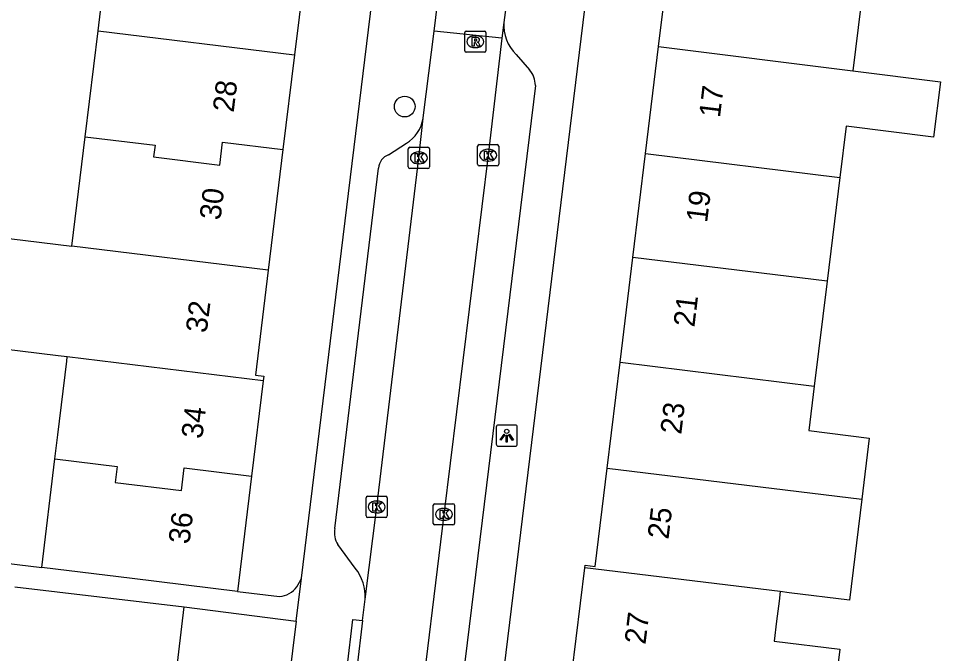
# Model space of a CAD drawing. Extents: x 158087 to 159494, y 382905 to 383981.
# Drawn here: x 158358.88 to 158402.35, y 383296.93 to 383326.87 of the extents above; entities that cross this region are included whole.
import ezdxf

# ---------------------------------------------------------------- set-up
doc = ezdxf.new("R2010")
doc.units = 0
for name, color, linetype in [('IMGEO_Boom', 7, 'Continuous'), ('IMGEO_Kolk', 7, 'Continuous'), ('IMGEO_Lichtpunt', 7, 'Continuous'), ('IMGEO_Pand', 7, 'Continuous'), ('IMGEO_Pand_nummerreeks', 7, 'Continuous'), ('IMGEO_Rijbaan_lokaal_open', 7, 'Continuous'), ('IMGEO_Rioolput', 7, 'Continuous'), ('IMGEO_Voetpad_open', 7, 'Continuous')]:
    doc.layers.add(name, color=color, linetype=linetype)

msp = doc.modelspace()

# ---------------------------------------------------------------- linework, layer by layer
at = {"layer": 'IMGEO_Boom'}
msp.add_circle((158377.088, 383322.719), 0.489, dxfattribs=at)
at = {"layer": 'IMGEO_Kolk'}
for p, q in [((158380.521, 383319.998), (158380.521, 383320.85)), ((158380.596, 383320.924), (158381.448, 383320.924)), ((158381.522, 383320.85), (158381.522, 383319.998)), ((158377.254, 383319.873), (158377.254, 383320.725)), ((158377.329, 383320.799), (158378.181, 383320.799)), ((158377.742, 383320.579), (158377.767, 383320.579)), ((158378.255, 383320.725), (158378.255, 383319.873)), ((158381.009, 383320.704), (158381.034, 383320.704)), ((158377.765, 383320.019), (158377.74, 383320.019)), ((158381.032, 383320.144), (158381.007, 383320.144)), ((158378.181, 383319.799), (158377.329, 383319.799)), ((158381.448, 383319.924), (158380.596, 383319.924)), ((158375.339, 383304.344), (158376.191, 383304.344)), ((158375.264, 383303.418), (158375.264, 383304.27)), ((158375.752, 383304.124), (158375.777, 383304.124)), ((158376.265, 383304.27), (158376.265, 383303.418)), ((158378.435, 383303.069), (158378.435, 383303.921)), ((158378.51, 383303.995), (158379.362, 383303.995)), ((158379.436, 383303.921), (158379.436, 383303.069)), ((158375.775, 383303.564), (158375.75, 383303.564)), ((158378.923, 383303.775), (158378.948, 383303.775)), ((158376.191, 383303.344), (158375.339, 383303.344)), ((158378.946, 383303.215), (158378.921, 383303.215)), ((158379.362, 383302.995), (158378.51, 383302.995))]:
    msp.add_line(p, q, dxfattribs=at)
for points in [[(158380.521, 383319.998), (158380.521, 383320.85)], [(158380.596, 383320.924), (158381.448, 383320.924)], [(158381.522, 383320.85), (158381.522, 383319.998)], [(158377.254, 383319.873), (158377.254, 383320.725)], [(158377.329, 383320.799), (158378.181, 383320.799)], [(158377.575, 383320.499), (158377.698, 383320.499), (158377.698, 383320.348), (158377.828, 383320.499), (158377.992, 383320.499), (158377.846, 383320.348), (158377.999, 383320.099), (158377.847, 383320.099), (158377.762, 383320.263), (158377.698, 383320.196), (158377.698, 383320.099), (158377.575, 383320.099), (158377.575, 383320.499)], [(158378.255, 383320.725), (158378.255, 383319.873)], [(158380.842, 383320.624), (158380.965, 383320.624), (158380.965, 383320.473), (158381.095, 383320.624), (158381.259, 383320.624), (158381.113, 383320.473), (158381.266, 383320.224), (158381.114, 383320.224), (158381.029, 383320.388), (158380.965, 383320.321), (158380.965, 383320.224), (158380.842, 383320.224), (158380.842, 383320.624)], [(158378.181, 383319.799), (158377.329, 383319.799)], [(158381.448, 383319.924), (158380.596, 383319.924)], [(158375.339, 383304.344), (158376.191, 383304.344)], [(158375.264, 383303.418), (158375.264, 383304.27)], [(158375.585, 383304.044), (158375.708, 383304.044), (158375.708, 383303.893), (158375.838, 383304.044), (158376.002, 383304.044), (158375.856, 383303.893), (158376.009, 383303.644), (158375.857, 383303.644), (158375.772, 383303.808), (158375.708, 383303.741), (158375.708, 383303.644), (158375.585, 383303.644), (158375.585, 383304.044)], [(158376.265, 383304.27), (158376.265, 383303.418)], [(158378.435, 383303.069), (158378.435, 383303.921)], [(158378.51, 383303.995), (158379.362, 383303.995)], [(158379.436, 383303.921), (158379.436, 383303.069)], [(158378.756, 383303.695), (158378.879, 383303.695), (158378.879, 383303.544), (158379.009, 383303.695), (158379.173, 383303.695), (158379.027, 383303.544), (158379.18, 383303.295), (158379.028, 383303.295), (158378.943, 383303.459), (158378.879, 383303.392), (158378.879, 383303.295), (158378.756, 383303.295), (158378.756, 383303.695)], [(158376.191, 383303.344), (158375.339, 383303.344)], [(158379.362, 383302.995), (158378.51, 383302.995)]]:
    msp.add_lwpolyline(points, dxfattribs=at)
for centre, start, end in [((158380.598, 383320.848), 91.552, 178.448), ((158380.598, 383320.848), 91.552, 178.448), ((158381.446, 383320.848), 1.552, 88.448), ((158381.446, 383320.848), 1.552, 88.448), ((158377.331, 383320.723), 91.552, 178.448), ((158377.331, 383320.723), 91.552, 178.448), ((158378.179, 383320.723), 1.552, 88.448), ((158378.179, 383320.723), 1.552, 88.448), ((158380.598, 383320), 181.552, 268.448), ((158380.598, 383320), 181.552, 268.448), ((158381.446, 383320), 271.552, 358.448), ((158381.446, 383320), 271.552, 358.448), ((158377.331, 383319.875), 181.552, 268.448), ((158377.331, 383319.875), 181.552, 268.448), ((158378.179, 383319.875), 271.552, 358.448), ((158378.179, 383319.875), 271.552, 358.448), ((158375.341, 383304.268), 91.552, 178.448), ((158375.341, 383304.268), 91.552, 178.448), ((158376.189, 383304.268), 1.552, 88.448), ((158376.189, 383304.268), 1.552, 88.448), ((158378.512, 383303.919), 91.552, 178.448), ((158378.512, 383303.919), 91.552, 178.448), ((158379.36, 383303.919), 1.552, 88.448), ((158379.36, 383303.919), 1.552, 88.448), ((158375.341, 383303.42), 181.552, 268.448), ((158375.341, 383303.42), 181.552, 268.448), ((158376.189, 383303.42), 271.552, 358.448), ((158376.189, 383303.42), 271.552, 358.448), ((158378.512, 383303.071), 181.552, 268.448), ((158378.512, 383303.071), 181.552, 268.448), ((158379.36, 383303.071), 271.552, 358.448), ((158379.36, 383303.071), 271.552, 358.448)]:
    msp.add_arc(centre, 0.0765, start, end, dxfattribs=at)
for centre, major_axis, ratio, start_param, end_param in [((158377.741, 383320.299), (-0.387, 0.002), 0.722429, 4.712389, 7.853982), ((158377.766, 383320.299), (-0.39, 0.002), 0.717154, 1.570796, 4.712389), ((158381.008, 383320.424), (-0.387, 0.002), 0.722429, 4.712389, 7.853982), ((158381.033, 383320.424), (-0.39, 0.002), 0.717154, 1.570796, 4.712389), ((158375.751, 383303.844), (-0.387, 0.002), 0.722429, 4.712389, 7.853982), ((158375.776, 383303.844), (-0.39, 0.002), 0.717154, 1.570796, 4.712389), ((158378.922, 383303.495), (-0.387, 0.002), 0.722429, 4.712389, 7.853982), ((158378.947, 383303.495), (-0.39, 0.002), 0.717154, 1.570796, 4.712389)]:
    msp.add_ellipse(centre, major_axis=major_axis, ratio=ratio, start_param=start_param, end_param=end_param, dxfattribs=at)
at = {"layer": 'IMGEO_Lichtpunt'}
for p, q in [((158381.4, 383307.61), (158381.4, 383306.803)), ((158381.4, 383307.61), (158381.4, 383306.803)), ((158382.302, 383307.705), (158381.494, 383307.705)), ((158382.302, 383307.705), (158381.494, 383307.705)), ((158382.396, 383306.803), (158382.396, 383307.61)), ((158382.396, 383306.803), (158382.396, 383307.61)), ((158381.494, 383306.709), (158382.302, 383306.709)), ((158381.494, 383306.709), (158382.302, 383306.709))]:
    msp.add_line(p, q, dxfattribs=at)
for points in [[(158381.774, 383307.274), (158381.813, 383307.246), (158381.625, 383306.984), (158381.587, 383307.011), (158381.774, 383307.274)], [(158381.876, 383307.226), (158381.923, 383307.226), (158381.923, 383306.904), (158381.876, 383306.904), (158381.876, 383307.226)], [(158381.986, 383307.246), (158382.024, 383307.273), (158382.211, 383307.011), (158382.172, 383306.983), (158381.986, 383307.246)]]:
    msp.add_lwpolyline(points, dxfattribs=at)
msp.add_circle((158381.899, 383307.408), 0.0994, dxfattribs=at)
for centre, start, end in [((158381.494, 383307.61), 90, 180), ((158381.494, 383307.61), 90, 180), ((158382.302, 383307.61), 0, 90), ((158382.302, 383307.61), 0, 90), ((158381.494, 383306.803), 180, 270), ((158381.494, 383306.803), 180, 270), ((158382.302, 383306.803), 270, 0), ((158382.302, 383306.803), 270, 360)]:
    msp.add_arc(centre, 0.0946, start, end, dxfattribs=at)
at = {"layer": 'IMGEO_Pand'}
for points in [[(158372.548, 383330.5), (158371.897, 383325.165)], [(158389.055, 383325.548), (158389.676, 383330.638)], [(158398.837, 383329.52), (158398.213, 383324.404)], [(158362.63, 383326.297), (158362.938, 383328.821)], [(158362.02, 383321.299), (158362.63, 383326.297)], [(158362.63, 383326.297), (158371.897, 383325.165)], [(158388.44, 383320.512), (158389.055, 383325.548)], [(158389.055, 383325.548), (158398.213, 383324.404)], [(158371.897, 383325.165), (158371.349, 383320.691)], [(158398.213, 383324.404), (158402.349, 383323.887), (158402.024, 383321.282), (158397.895, 383321.798), (158397.598, 383319.368)], [(158361.39, 383316.141), (158362.02, 383321.299)], [(158362.02, 383321.299), (158365.316, 383320.896), (158365.249, 383320.344), (158368.369, 383319.963), (158368.5, 383321.039), (158371.349, 383320.691)], [(158371.349, 383320.691), (158370.657, 383315.009)], [(158387.841, 383315.606), (158388.44, 383320.512)], [(158388.44, 383320.512), (158397.598, 383319.368)], [(158397.598, 383319.368), (158397.002, 383314.487)], [(158361.179, 383310.917), (158360.758, 383310.969), (158356.381, 383311.504), (158357.013, 383316.676), (158361.39, 383316.141)], [(158370.657, 383315.009), (158361.39, 383316.141)], [(158387.238, 383310.663), (158387.841, 383315.606)], [(158397.002, 383314.487), (158387.841, 383315.606)], [(158370.657, 383315.009), (158370.053, 383310.063), (158370.445, 383310.015), (158370.417, 383309.788)], [(158397.002, 383314.487), (158396.398, 383309.543)], [(158360.598, 383306.115), (158360.734, 383307.239), (158361.154, 383310.711), (158361.179, 383310.917)], [(158370.417, 383309.788), (158361.179, 383310.917)], [(158386.629, 383305.676), (158387.238, 383310.663)], [(158387.238, 383310.663), (158396.398, 383309.543)], [(158370.417, 383309.788), (158369.87, 383305.302)], [(158396.398, 383309.543), (158396.142, 383307.44), (158398.989, 383307.092), (158398.638, 383304.209)], [(158359.978, 383300.987), (158360.598, 383306.115)], [(158360.598, 383306.115), (158363.537, 383305.757), (158363.444, 383304.994), (158366.563, 383304.614), (158366.694, 383305.689), (158369.87, 383305.302)], [(158385.577, 383300.974), (158385.591, 383301.092), (158386.062, 383301.035), (158386.629, 383305.676)], [(158386.629, 383305.676), (158398.638, 383304.209)], [(158369.87, 383305.302), (158369.205, 383299.858)], [(158398.638, 383304.209), (158398.059, 383299.454), (158395.209, 383299.801), (158394.79, 383299.852)], [(158369.205, 383299.858), (158364.242, 383300.464), (158359.978, 383300.987)], [(158384.966, 383295.973), (158385.577, 383300.974)], [(158394.79, 383299.852), (158385.577, 383300.974)], [(158394.79, 383299.852), (158394.734, 383299.394), (158394.62, 383298.457), (158394.505, 383297.52), (158397.596, 383297.142), (158397.27, 383294.473)], [(158371.444, 383294.256), (158366.184, 383294.89), (158366.696, 383299.14)], [(158366.696, 383299.14), (158371.966, 383298.459)], [(158371.966, 383298.459), (158371.444, 383294.256)]]:
    msp.add_lwpolyline(points, dxfattribs=at)
at = {"layer": 'IMGEO_Rijbaan_lokaal_open'}
for points in [[(158378.472, 383326.277), (158379.115, 383331.575)], [(158382.276, 383330.609), (158381.76, 383326.683)], [(158381.76, 383326.683), (158381.673, 383325.946)], [(158377.956, 383322.167), (158377.971, 383322.306), (158378.472, 383326.277)], [(158381.673, 383325.946), (158378.472, 383326.277)], [(158381.673, 383325.946), (158381.021, 383320.424), (158378.935, 383303.495), (158377.692, 383293.307)], [(158375.231, 383299.501), (158375.766, 383303.845), (158377.756, 383320.299), (158377.956, 383322.167)], [(158375.105, 383298.488), (158375.231, 383299.501)], [(158375.105, 383298.488), (158374.568, 383293.97)]]:
    msp.add_lwpolyline(points, dxfattribs=at)
at = {"layer": 'IMGEO_Rioolput'}
for p, q in [((158379.917, 383325.354), (158379.917, 383326.206)), ((158379.992, 383326.28), (158380.844, 383326.28)), ((158380.405, 383326.06), (158380.43, 383326.06)), ((158380.918, 383326.206), (158380.918, 383325.354)), ((158380.844, 383325.28), (158379.992, 383325.28)), ((158380.428, 383325.5), (158380.403, 383325.5))]:
    msp.add_line(p, q, dxfattribs=at)
for points in [[(158379.917, 383325.354), (158379.917, 383326.206)], [(158379.992, 383326.28), (158380.844, 383326.28)], [(158380.918, 383326.206), (158380.918, 383325.354)], [(158380.506, 383325.978), (158380.254, 383325.98), (158380.254, 383325.58)], [(158380.254, 383325.58), (158380.378, 383325.58), (158380.378, 383325.742), (158380.389, 383325.742)], [(158380.432, 383325.899), (158380.378, 383325.899), (158380.378, 383325.818)], [(158380.378, 383325.818), (158380.43, 383325.818)], [(158380.436, 383325.713), (158380.507, 383325.58), (158380.647, 383325.58), (158380.582, 383325.706)], [(158380.844, 383325.28), (158379.992, 383325.28)]]:
    msp.add_lwpolyline(points, dxfattribs=at)
for centre, radius, start, end in [((158379.994, 383326.204), 0.0765, 91.552, 178.448), ((158379.994, 383326.204), 0.0765, 91.552, 178.448), ((158380.842, 383326.204), 0.0765, 1.552, 88.448), ((158380.842, 383326.204), 0.0765, 1.552, 88.448), ((158380.388, 383325.689), 0.0533, 26.0293, 88.6989), ((158380.414, 383326.007), 0.19, 274.7715, 282.9687), ((158380.438, 383325.803), 0.0964, 77.0061, 93.1865), ((158380.452, 383325.86), 0.0378, 276.6634, 79.6772), ((158380.505, 383325.868), 0.109, 350.3612, 89.416), ((158380.503, 383325.868), 0.112, 277.5842, 350.9817), ((158380.487, 383325.653), 0.108, 29.5134, 73.7905), ((158379.994, 383325.356), 0.0765, 181.552, 268.448), ((158379.994, 383325.356), 0.0765, 181.552, 268.448), ((158380.842, 383325.356), 0.0765, 271.552, 358.448), ((158380.842, 383325.356), 0.0765, 271.552, 358.448)]:
    msp.add_arc(centre, radius, start, end, dxfattribs=at)
for centre, major_axis, ratio, start_param, end_param in [((158380.404, 383325.78), (-0.387, 0.002), 0.722429, 4.712389, 7.853982), ((158380.429, 383325.78), (-0.39, 0.002), 0.717154, 1.570796, 4.712389)]:
    msp.add_ellipse(centre, major_axis=major_axis, ratio=ratio, start_param=start_param, end_param=end_param, dxfattribs=at)
at = {"layer": 'IMGEO_Voetpad_open'}
for points in [[(158372.214, 383300.488), (158382.481, 383384.48)], [(158381.184, 383291.317), (158390.318, 383366.17)], [(158382.34, 383325.176), (158382.978, 383324.445)], [(158383.25, 383323.716), (158379.834, 383295.767)], [(158376.329, 383320.442), (158377.166, 383320.989)], [(158373.799, 383302.834), (158375.853, 383319.813)], [(158348.343, 383302.396), (158359.978, 383300.987)], [(158374.759, 383300.957), (158373.937, 383302.067)], [(158371.966, 383298.459), (158372.214, 383300.488)], [(158372.004, 383300.076), (158372.131, 383300.302), (158372.214, 383300.488)], [(158358.702, 383300.076), (158366.696, 383299.14)], [(158369.205, 383299.858), (158371.187, 383299.616)], [(158374.568, 383293.97), (158374.1, 383294.004), (158374.635, 383298.539), (158375.105, 383298.488)]]:
    msp.add_lwpolyline(points, dxfattribs=at)
for centre, radius, start, end in [((158383.721, 383326.573), 1.964, 176.7755, 225.325), ((158382.054, 383323.685), 1.196, 1.4862, 39.4363), ((158376.315, 383322.413), 1.659, 300.8487, 351.4575), ((158376.559, 383319.774), 0.707, 108.9577, 176.8085), ((158374.747, 383302.609), 0.974, 166.6279, 213.7713), ((158372.971, 383299.573), 2.261, 358.1777, 37.7452), ((158371.084, 383300.754), 1.142, 275.1524, 323.6097)]:
    msp.add_arc(centre, radius, start, end, dxfattribs=at)

# ---------------------------------------------------------------- texts
at = {"layer": 'IMGEO_Pand_nummerreeks'}
for s, rotation, p in [('28', 83.0169, (158369.022, 383322.417)), ('17', 83.0387, (158391.946, 383322.165)), ('30', 83.0563, (158368.401, 383317.337)), ('19', 83.0387, (158391.342, 383317.219)), ('32', 83.0388, (158367.753, 383312.018)), ('21', 83.0387, (158390.741, 383312.294)), ('23', 83.0387, (158390.123, 383307.236)), ('34', 83.0502, (158367.542, 383307.029)), ('36', 83.0357, (158366.936, 383302.065)), ('25', 83.0388, (158389.52, 383302.29)), ('27', 83.0388, (158388.436, 383297.333))]:
    msp.add_text(s, height=1, rotation=rotation, dxfattribs=at).set_placement(p)

doc.saveas('drawing.dxf')
